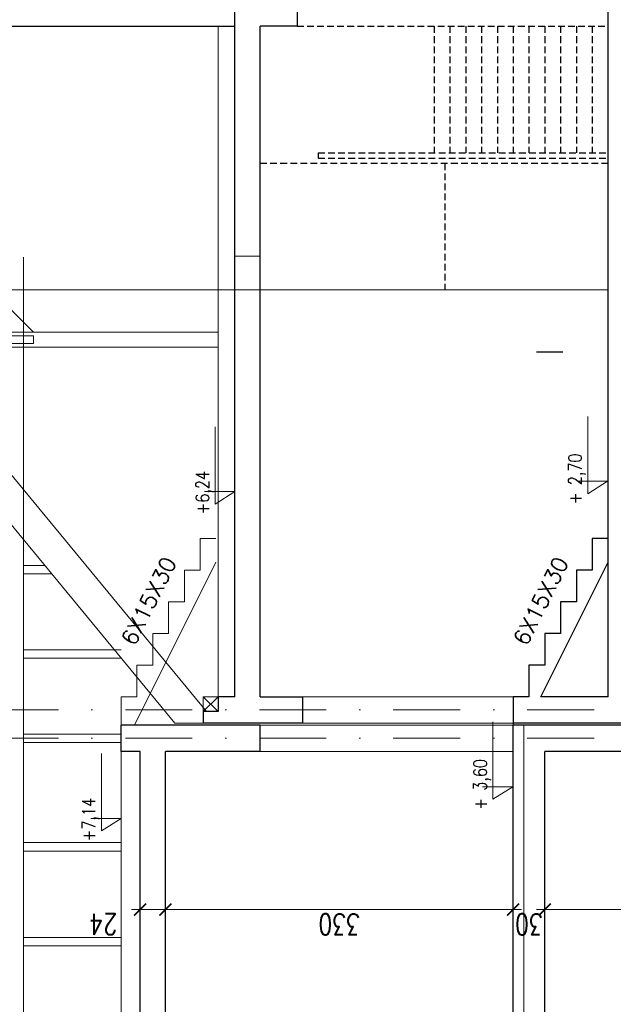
# Model space of a CAD drawing. Header units: millimetres. Extents: x 23192 to 177760, y -399809 to -79279.
# Tile 781 of 868: x 80016 to 80580, y -195881 to -194947. Entities that reach past the tile are written whole.
import ezdxf

# ---------------------------------------------------------------- set-up
doc = ezdxf.new("R2010")
doc.units = ezdxf.units.MM
doc.linetypes.add('CACHE', pattern=[9.525, 6.35, -3.175])
doc.linetypes.add('DASHDOT', pattern=[25.4, 12.7, -6.35, 0, -6.35])
doc.layers.get('0').update_dxf_attribs({"lineweight": 0})
for name, color, linetype, lineweight in [('!! 0_ Istn-sciany', 3, 'Continuous', 30), ('!! 0_ Istn-widok', 1, 'Continuous', 15), ('!! 0_ Opis', 8, 'Continuous', 13), ('!! 0_Osie', 1, 'DASHDOT', 13), ('0-osie-liniA', 14, 'DASHDOT', 5), ('0-rzedne-blok', 62, 'Continuous', 13), ('Dimension (ISO)', 7, 'Continuous', 25)]:
    doc.layers.add(name, color=color, linetype=linetype, lineweight=lineweight)
doc.layers.add('!! 1_ widok', color=4, linetype='Continuous')
doc.layers.add('!! 1_PROJ przerywana', color=3, linetype='CACHE')
doc.layers.add('!! 2_ NOWE UWARSTWIENIE', color=9, linetype='Continuous', lineweight=13, true_color=0x808080)
doc.styles.add('DEUTSCH', font='SIMPLEX8')
doc.styles.add('Note Text (ISO)', font='tahoma.ttf')
doc.styles.add('SIMPLEX', font='simplex.shx', dxfattribs={"width": 0.77})
doc.styles.add('TXT', font='simplex.shx')
doc.dimstyles.new('Default (ISO)', dxfattribs={"dimscale": 5, "dimtxt": 5, "dimasz": 5, "dimexe": 3.175, "dimexo": 0, "dimgap": 0.762, "dimtad": 1, "dimdec": 0, "dimrnd": 1e-08, "dimzin": 0, "dimtxsty": 'Note Text (ISO)', "dimcen": 0.09, "dimdle": 10, "dimclrd": 256, "dimclre": 256, "dimclrt": 256, "dimazin": 0, "dimtfac": 0.70104, "dimtmove": 0, "dimatfit": 3, "dimfxl": 1, "dimtolj": 1, "dimtzin": 0, "dimlwd": -1, "dimlwe": -1, "dimarcsym": 0})
doc.dimstyles.new('OL PB 200', dxfattribs={"dimscale": 4, "dimtxt": 5, "dimasz": 0.2, "dimexe": 10, "dimexo": 10, "dimgap": 1, "dimtad": 1, "dimdec": 1, "dimrnd": 0.5, "dimzin": 9, "dimdsep": 46, "dimtxsty": 'SIMPLEX', "dimblk": 'thick_MSz', "dimcen": 0.1, "dimdle": 8, "dimse1": 1, "dimse2": 1, "dimclrd": 256, "dimclre": 256, "dimclrt": 3, "dimadec": 1, "dimazin": 2, "dimtfac": 1, "dimtdec": 1, "dimtix": 1, "dimtofl": 0, "dimtmove": 2, "dimatfit": 3, "dimldrblk": 'thick_MSz', "dimfxl": 10, "dimfxlon": 1, "dimtolj": 1, "dimlwd": -1, "dimlwe": -1, "dimarcsym": 0})

# ---------------------------------------------------------------- blocks, each defined once
blk = doc.blocks.new('BLOK OSIE BCE - WSCH')
at = {"layer": '!! 1_ widok'}
blk.add_lwpolyline([(117934.37181, -195260.5883), (117959.37181, -195260.5883)], dxfattribs=at)
at = {"layer": '0-osie-liniA', "ltscale": 5}
for points in [[(116908.94404, -195600.0883), (118783.39605, -195600.0883)], [(116908.94404, -195627.0883), (118635.84276, -195627.0883)]]:
    blk.add_lwpolyline(points, dxfattribs=at)
blk = doc.blocks.new('thick_MSz')
for p, q in [((0, 15), (0, -15)), ((-10, 0), (10, 0))]:
    blk.add_line(p, q)
at = {"const_width": 2, "elevation": 2}
blk.add_lwpolyline([(-7.1, -7.1), (7.1, 7.1)], dxfattribs=at)
blk = doc.blocks.new('*D1447')
at = {"transparency": 16777216}
blk.add_line((80153.88, -195791.13), (80131.48, -195791.13), dxfattribs=at)
at = {"layer": 'DEFPOINTS', "color": 0, "transparency": 16777216}
for p in [(80130.68, -195791.13), (80130.68, -195791.13), (80154.68, -195791.13)]:
    blk.add_point(p, dxfattribs=at)
at = {"transparency": 16777216, "xscale": 0.8, "yscale": 0.8, "zscale": 0.8, "rotation": 180}
blk.add_blockref('thick_MSz', (80130.68, -195791.13), dxfattribs=at)
at = {"transparency": 16777216, "xscale": 0.8, "yscale": 0.8, "zscale": 0.8}
blk.add_blockref('thick_MSz', (80154.68, -195791.13), dxfattribs=at)
at = {"color": 3, "transparency": 16777216, "insert": (80095.8, -195805.13), "char_height": 20, "attachment_point": 5, "rotation": 180, "style": 'SIMPLEX'}
blk.add_mtext('\\A1;24', dxfattribs=at)
blk = doc.blocks.new('*D1419')
at = {"layer": 'DEFPOINTS', "color": 0, "transparency": 16777216}
for p in [(-689.8, 120.2), (510.2, 120.2), (510.2, 18.8)]:
    blk.add_point(p, dxfattribs=at)
at = {"layer": 'Dimension (ISO)', "transparency": 16777216}
for p, q in [((-689.8, 120.2), (-689.8, 2.9)), ((510.2, 120.2), (510.2, 2.9)), ((-664.8, 18.8), (485.2, 18.8))]:
    blk.add_line(p, q, dxfattribs=at)
for points in [[(-664.8, 22.9), (-664.8, 14.6), (-689.8, 18.8)], [(485.2, 22.9), (485.2, 14.6), (510.2, 18.8)]]:
    blk.add_solid(points, dxfattribs=at)
at = {"layer": 'Dimension (ISO)', "lineweight": 9, "transparency": 16777216, "insert": (-160.6, 48.6), "char_height": 25, "attachment_point": 1, "style": 'Note Text (ISO)'}
blk.add_mtext('\\A1;1200', dxfattribs=at)
blk = doc.blocks.new('D_kota')
for p, q in [((8.66, 0), (8.66, 23.02)), ((-0.76, 15), (8.66, 15)), ((8.66, 0), (-0.76, 15))]:
    blk.add_line(p, q)
blk.add_lwpolyline([(-0.76, 15), (57.9, 15)])
at = {"style": 'DEUTSCH', "width": 0.8}
blk.add_attdef('POZ.ARCH', (7.32, 19.66), '', height=10, dxfattribs=at)
blk = doc.blocks.new('*D3815')
at = {"transparency": 16777216}
blk.add_line((80155.48, -195791.13), (80483.88, -195791.13), dxfattribs=at)
at = {"layer": 'DEFPOINTS', "color": 0, "transparency": 16777216}
for p in [(80484.68, -195641.13), (80154.68, -195791.13), (80484.68, -195791.13)]:
    blk.add_point(p, dxfattribs=at)
at = {"transparency": 16777216, "xscale": 0.8, "yscale": 0.8, "zscale": 0.8, "rotation": 180}
blk.add_blockref('thick_MSz', (80154.68, -195791.13), dxfattribs=at)
at = {"transparency": 16777216, "xscale": 0.8, "yscale": 0.8, "zscale": 0.8}
blk.add_blockref('thick_MSz', (80484.68, -195791.13), dxfattribs=at)
at = {"color": 3, "transparency": 16777216, "insert": (80319.68, -195805.13), "char_height": 20, "attachment_point": 5, "rotation": 180, "style": 'SIMPLEX'}
blk.add_mtext('\\A1;330', dxfattribs=at)
blk = doc.blocks.new('*D3816')
at = {"transparency": 16777216}
for p, q in [((80483.88, -195791.13), (80483.08, -195791.13)), ((80515.48, -195791.13), (80516.28, -195791.13))]:
    blk.add_line(p, q, dxfattribs=at)
at = {"layer": 'DEFPOINTS', "color": 0, "transparency": 16777216}
for p in [(80484.68, -195641.13), (80514.68, -195641.13), (80514.68, -195791.13)]:
    blk.add_point(p, dxfattribs=at)
at = {"transparency": 16777216, "xscale": 0.8, "yscale": 0.8, "zscale": 0.8}
blk.add_blockref('thick_MSz', (80484.68, -195791.13), dxfattribs=at)
at = {"transparency": 16777216, "xscale": 0.8, "yscale": 0.8, "zscale": 0.8, "rotation": 180}
blk.add_blockref('thick_MSz', (80514.68, -195791.13), dxfattribs=at)
at = {"color": 3, "transparency": 16777216, "insert": (80499.68, -195805.13), "char_height": 20, "attachment_point": 5, "rotation": 180, "style": 'SIMPLEX'}
blk.add_mtext('\\A1;30', dxfattribs=at)
blk = doc.blocks.new('*D3817')
at = {"transparency": 16777216}
blk.add_line((80515.48, -195791.13), (80843.88, -195791.13), dxfattribs=at)
at = {"layer": 'DEFPOINTS', "color": 0, "transparency": 16777216}
for p in [(80514.68, -195641.13), (80844.68, -195641.13), (80844.68, -195791.13)]:
    blk.add_point(p, dxfattribs=at)
at = {"transparency": 16777216, "xscale": 0.8, "yscale": 0.8, "zscale": 0.8, "rotation": 180}
blk.add_blockref('thick_MSz', (80514.68, -195791.13), dxfattribs=at)
at = {"transparency": 16777216, "xscale": 0.8, "yscale": 0.8, "zscale": 0.8}
blk.add_blockref('thick_MSz', (80844.68, -195791.13), dxfattribs=at)
at = {"color": 3, "transparency": 16777216, "insert": (80679.68, -195805.13), "char_height": 20, "attachment_point": 5, "rotation": 180, "style": 'SIMPLEX'}
blk.add_mtext('\\A1;330', dxfattribs=at)
blk = doc.blocks.new('A$C11ef928a')
at = {"layer": 'Dimension (ISO)', "lineweight": 9}
dim = blk.add_linear_dim(base=(510.2, 18.8), p1=(-689.8, 120.2), p2=(510.2, 120.2), angle=180, dimstyle='Default (ISO)', override={"dimdec": 0, "dimlfac": 1, "dimtp": 0, "dimtm": 0, "dimtdec": 2, "dimtofl": 0, "dimatfit": 1}, dxfattribs=at)
dim.commit()
dim.dimension.update_dxf_attribs({"geometry": '*D1419', "text_midpoint": (-125.7, 18.8), "dimtype": 128})

msp = doc.modelspace()

# ---------------------------------------------------------------- linework, layer by layer
at = {"layer": '!! 0_ Istn-sciany'}
for points in [[(80574.6837, -195589.12813), (80574.6837, -193993.12813)], [(80220.6837, -195589.12813), (80220.6837, -194346.12813)], [(80244.6837, -194928.12813), (80279.6837, -194928.12813), (80279.6837, -194953.12813), (80244.6837, -194953.12813)], [(79925.6837, -194953.12813), (80220.6837, -194953.12813)], [(80244.6837, -195589.12813), (80244.6837, -194953.12813)], [(80574.6837, -195439.12813), (80559.6837, -195439.12813), (80559.6837, -195469.12813), (80544.6837, -195469.12813), (80544.6837, -195499.12813), (80529.6837, -195499.12813), (80529.6837, -195529.12813), (80514.6837, -195529.12813), (80514.6837, -195559.12813), (80499.6837, -195559.12813), (80499.6837, -195589.12813), (80484.6837, -195589.12813), (80484.6837, -195616.12813)], [(80510.86404, -195589.12813), (80574.6837, -195461.48881)], [(80204.6837, -195589.12813), (80204.6837, -195603.12813), (80190.6837, -195603.12813), (80190.6837, -195614.12813)], [(80220.6837, -195589.12813), (80204.6837, -195589.12813)], [(80244.6837, -195589.12813), (80284.6837, -195589.12813), (80284.6837, -195614.12813), (80244.6837, -195614.12813)], [(80604.6837, -195589.12813), (80629.6837, -195589.12813), (80629.6837, -195614.12813), (80484.6837, -195614.12813)], [(80574.6837, -195589.12813), (80510.86404, -195589.12813)], [(80244.6837, -195616.12813), (80112.6837, -195616.12813)], [(80112.6837, -195641.12813), (80112.6837, -195616.12813)], [(80284.6837, -195614.12813), (80190.6837, -195614.12813)], [(80244.6837, -195641.12813), (80244.6837, -195616.12813)], [(80484.6837, -198014.5883), (80484.6837, -195616.12813)], [(80604.6837, -195616.12813), (80484.6837, -195616.12813)], [(80130.6837, -195641.12813), (80112.6837, -195641.12813)], [(80130.6837, -198019.12813), (80130.6837, -195641.12813)], [(80154.6837, -198014.5883), (80154.6837, -195641.12813)], [(80244.6837, -195641.12813), (80154.6837, -195641.12813)], [(80514.6837, -198014.5883), (80514.6837, -195641.12813)], [(80604.6837, -195641.12813), (80514.6837, -195641.12813)]]:
    msp.add_lwpolyline(points, dxfattribs=at)
at = {"layer": '!! 0_ Istn-widok'}
for points in [[(80204.6837, -195589.12813), (80204.6837, -194953.12813)], [(80029.6837, -195243.43522), (79929.6837, -195143.43522)], [(80020.16809, -195172.19285), (80020.16809, -198019.12813)], [(80163.71765, -195614.12813), (79808.17608, -195183.11304)], [(80193.53346, -195603.12813), (79847.06573, -195183.11304)], [(80244.6837, -195203.12813), (80574.6837, -195203.12813)], [(79915.6837, -195243.43522), (80204.6837, -195243.43522)], [(79915.6837, -195257.43522), (80204.6837, -195257.43522)], [(80202.6837, -195439.12813), (80187.6837, -195439.12813), (80187.6837, -195469.12813), (80172.6837, -195469.12813), (80172.6837, -195499.12813), (80157.6837, -195499.12813), (80157.6837, -195529.12813), (80142.6837, -195529.12813), (80142.6837, -195559.12813), (80127.6837, -195559.12813), (80127.6837, -195589.12813), (80112.6837, -195589.12813), (80112.6837, -195616.12813)], [(80040.39606, -195464.62813), (80020.16809, -195464.62813)], [(80125.36404, -195616.12813), (80202.6837, -195461.48881)], [(80046.99521, -195472.62813), (80020.16809, -195472.62813)], [(80112.6837, -195544.62813), (80020.16809, -195544.62813)], [(80112.6837, -195552.62813), (80020.16809, -195552.62813)], [(80204.6837, -195603.12813), (80190.6837, -195589.12813)], [(80204.6837, -195589.12813), (80190.6837, -195603.12813)], [(80484.6837, -195589.12813), (80284.6837, -195589.12813)], [(80190.6837, -195614.12813), (80163.71765, -195614.12813)], [(80484.6837, -195616.12813), (80244.6837, -195616.12813)], [(80484.6837, -195614.12813), (80284.6837, -195614.12813)], [(80112.6837, -195624.62813), (80020.16809, -195624.62813)], [(80112.6837, -195632.62813), (80020.16809, -195632.62813)], [(80112.6837, -198019.12813), (80112.6837, -195641.12813)], [(80484.6837, -195641.12813), (80244.6837, -195641.12813)], [(80112.6837, -195727.62813), (80020.16809, -195727.62813)], [(80112.6837, -195735.62813), (80020.16809, -195735.62813)], [(80112.6837, -195817.62813), (80020.16809, -195817.62813)], [(80112.6837, -195825.62813), (80020.16809, -195825.62813)]]:
    msp.add_lwpolyline(points, dxfattribs=at)
for points in [[(80029.6837, -195246.93522), (80029.6837, -195253.93522), (79915.6837, -195253.93522), (79915.6837, -195246.93522)], [(80204.6837, -195603.12813), (80204.6837, -195589.12813), (80190.6837, -195589.12813), (80190.6837, -195603.12813)]]:
    msp.add_lwpolyline(points, close=True, dxfattribs=at)
at = {"layer": '!! 1_PROJ przerywana'}
for points in [[(80279.6837, -194953.12813), (80574.6837, -194953.12813)], [(80409.6837, -194953.12813), (80409.6837, -195073.12813)], [(80424.6837, -194953.12813), (80424.6837, -195073.12813)], [(80439.6837, -194953.12813), (80439.6837, -195073.12813)], [(80454.6837, -194953.12813), (80454.6837, -195073.12813)], [(80469.6837, -194953.12813), (80469.6837, -195073.12813)], [(80484.6837, -194953.12813), (80484.6837, -195073.12813)], [(80499.6837, -194953.12813), (80499.6837, -195073.12813)], [(80514.6837, -194953.12813), (80514.6837, -195073.12813)], [(80529.6837, -194953.12813), (80529.6837, -195073.12813)], [(80544.6837, -194953.12813), (80544.6837, -195073.12813)], [(80559.6837, -194953.12813), (80559.6837, -195073.12813)], [(80299.6837, -195073.12813), (80574.6837, -195073.12813)], [(80299.6837, -195073.12813), (80299.6837, -195078.12813)], [(80299.6837, -195078.12813), (80574.6837, -195078.12813)], [(80244.6837, -195083.12813), (80574.6837, -195083.12813)], [(80419.6837, -195083.12813), (80419.6837, -195203.12813)]]:
    msp.add_lwpolyline(points, dxfattribs=at)
at = {"layer": '!! 2_ NOWE UWARSTWIENIE'}
msp.add_lwpolyline([(80494.6837, -198021.62813), (80494.6837, -195616.12813)], dxfattribs=at)
for points in [[(80220.6837, -195171.11304), (80244.6837, -195171.11304)], [(80244.6837, -195203.12813), (79646.9554, -195203.12813)]]:
    msp.add_lwpolyline(points)

# ---------------------------------------------------------------- block references
at = {"layer": '!! 0_Osie'}
msp.add_blockref('BLOK OSIE BCE - WSCH', (-37427.71614, -1.53983), dxfattribs=at)
at = {"xscale": -0.1, "yscale": 0.1, "zscale": 0.1, "rotation": 90}
msp.add_blockref('A$C11ef928a', (82225.12684, -195364.3052), dxfattribs=at)
at = {"layer": '0-rzedne-blok'}
ref = msp.add_blockref('D_kota', (80574.21324, -195395.64868), dxfattribs=dict(at, xscale=1.250000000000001, yscale=1.250000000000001, zscale=1.250000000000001, rotation=89.99999992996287))
ref.add_attrib('POZ.ARCH', '+ 2,70', (80549.6333, -195406.474), dxfattribs={"layer": '0', "height": 12.5, "rotation": 90, "style": 'DEUTSCH', "width": 0.8})
ref = msp.add_blockref('D_kota', (80220.6837, -195405.40494), dxfattribs=dict(at, xscale=1.250000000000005, yscale=1.250000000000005, zscale=1.250000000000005, rotation=90))
ref.add_attrib('POZ.ARCH', '+6,24', (80196.10375, -195416.23026), dxfattribs={"layer": '0', "height": 12.5, "rotation": 90, "style": 'DEUTSCH', "width": 0.8})
ref = msp.add_blockref('D_kota', (80484.21324, -195685.49704), dxfattribs=dict(at, xscale=1.250000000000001, yscale=1.250000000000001, zscale=1.250000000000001, rotation=89.99999992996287))
ref.add_attrib('POZ.ARCH', '+ 3,60', (80459.6333, -195696.32235), dxfattribs={"layer": '0', "height": 12.5, "rotation": 90, "style": 'DEUTSCH', "width": 0.8})
ref = msp.add_blockref('D_kota', (80112.6837, -195715.5374), dxfattribs=dict(at, xscale=1.250000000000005, yscale=1.250000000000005, zscale=1.250000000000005, rotation=90))
ref.add_attrib('POZ.ARCH', '+7,14', (80088.10375, -195726.36271), dxfattribs={"layer": '0', "height": 12.5, "rotation": 90, "style": 'DEUTSCH', "width": 0.8})

# ---------------------------------------------------------------- texts
at = {"layer": '!! 0_ Opis', "char_height": 15, "attachment_point": 1, "rotation": 63.43494882, "style": 'TXT'}
for insert in [(80112.11812, -195535.32235), (80484.11812, -195535.32235)]:
    msp.add_mtext_dynamic_manual_height_columns('6X15X30', width=170.0602616, gutter_width=75, heights=[0], dxfattribs=dict(at, insert=insert))

# ---------------------------------------------------------------- dimensions: what is measured, and where the dimension line sits
for base, p1, p2, picture, middle in [((80484.6837, -195791.12813), (80154.6837, -195791.12813), (80484.6837, -195641.12813), '*D3815', (80319.6837, -195805.12813)), ((80514.6837, -195791.12813), (80484.6837, -195641.12813), (80514.6837, -195641.12813), '*D3816', (80499.6837, -195805.12813)), ((80844.6837, -195791.12813), (80514.6837, -195641.12813), (80844.6837, -195641.12813), '*D3817', (80679.6837, -195805.12813))]:
    dim = msp.add_linear_dim(base=base, p1=p1, p2=p2, angle=180, dimstyle='OL PB 200')
    dim.commit()
    dim.dimension.update_dxf_attribs({"geometry": picture, "text_midpoint": middle})
dim = msp.add_linear_dim(base=(80130.6837, -195791.12813), p1=(80154.6837, -195791.12813), p2=(80130.6837, -195791.12813), angle=180, dimstyle='OL PB 200')
dim.commit()
dim.dimension.update_dxf_attribs({"geometry": '*D1447', "text_midpoint": (80095.8005, -195805.12813), "dimtype": 160})

doc.saveas('drawing.dxf')
